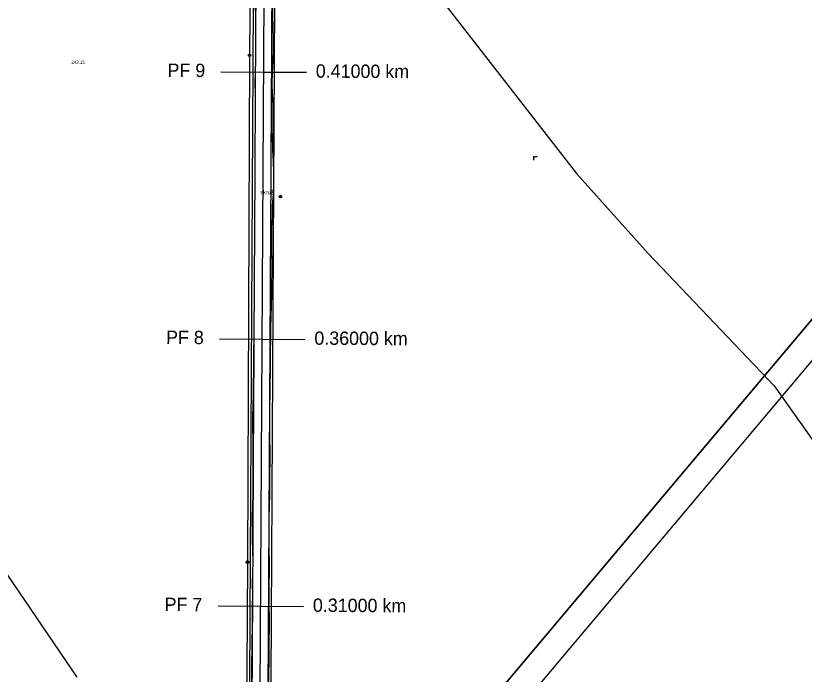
# Model space of a CAD drawing. Extents: x -555887 to -552101, y -1100251 to -1096546.
# Drawn here: x -554581.4 to -554433.8, y -1097394.3 to -1097271 of the extents above; entities that cross this region are included whole.
import ezdxf

# ---------------------------------------------------------------- set-up
doc = ezdxf.new("R2010")
doc.units = 0
for name, color, linetype in [('07_ELEKTRO', 7, 'Continuous'), ('PARCELY_cesty', 7, 'Continuous'), ('POLYGONY_SITUACE_PF', 7, 'Continuous'), ('POLYGONY_SITUACE_PF_POPISY', 7, 'Continuous'), ('POLYGONY_SITUACE_PO', 7, 'Continuous'), ('ram_VC2', 7, 'Continuous'), ('vrstevnice', 7, 'Continuous'), ('Výškopis', 7, 'Continuous'), ('ZSST', 7, 'Continuous')]:
    doc.layers.add(name, color=color, linetype=linetype)

msp = doc.modelspace()

# ---------------------------------------------------------------- linework, layer by layer
at = {"layer": '07_ELEKTRO'}
msp.add_lwpolyline([(-554536.82, -1097177.88), (-554537.6, -1097278.41), (-554538.02, -1097373.3), (-554538.57, -1097463.61), (-554539.13, -1097565.86), (-554539.54, -1097665.45), (-554540.25, -1097764.02), (-554540.7, -1097863.05), (-554541.19, -1097956), (-554541.54, -1098055.43), (-554541.8, -1098155.57), (-554542, -1098255.51), (-554542.34, -1098356.72), (-554542.76, -1098456.4)], dxfattribs=at)
at = {"layer": 'PARCELY_cesty'}
for points in [[(-554512.1, -1097673.16), (-554518.74, -1097666.22), (-554524.72, -1097658.67), (-554527.98, -1097653.27), (-554531.84, -1097644.51), (-554533.52, -1097638.42), (-554534.52, -1097632.14), (-554534.84, -1097625.74), (-554532.6, -1097210.77)], [(-554515.01, -1097675.92), (-554521.76, -1097668.85), (-554528.02, -1097660.96), (-554531.54, -1097655.12), (-554535.62, -1097645.85), (-554537.43, -1097639.27), (-554538.51, -1097632.56), (-554538.84, -1097625.83), (-554536.72, -1097234.2)]]:
    msp.add_lwpolyline(points, dxfattribs=at)
at = {"layer": 'POLYGONY_SITUACE_PF'}
for p, q in [((-554542.98, -1097281.49), (-554534.98, -1097281.54)), ((-554534.98, -1097281.54), (-554526.98, -1097281.58)), ((-554543.25, -1097331.49), (-554535.25, -1097331.54)), ((-554535.25, -1097331.54), (-554527.25, -1097331.58)), ((-554543.52, -1097381.49), (-554535.52, -1097381.53)), ((-554535.52, -1097381.53), (-554527.52, -1097381.58))]:
    msp.add_line(p, q, dxfattribs=at)
at = {"layer": 'POLYGONY_SITUACE_PO'}
for p, q in [((-554536.84, -1097625.79), (-554534.58, -1097207.13)), ((-554534.46, -1097462.79), (-554533.1, -1097212.13)), ((-554536.43, -1097271.11), (-554536.49, -1097269.03)), ((-554536.42, -1097271.11), (-554536.41, -1097269.03)), ((-554533.42, -1097271.13), (-554533.41, -1097269.04)), ((-554533.25, -1097271.13), (-554533.29, -1097269.05)), ((-554536.43, -1097273.19), (-554536.43, -1097271.11)), ((-554536.43, -1097273.19), (-554536.42, -1097271.11)), ((-554533.43, -1097273.21), (-554533.42, -1097271.13)), ((-554533.2, -1097273.21), (-554533.25, -1097271.13)), ((-554536.44, -1097275.28), (-554536.43, -1097273.19)), ((-554536.44, -1097275.28), (-554536.43, -1097273.19)), ((-554536.43, -1097273.19), (-554536.43, -1097273.19)), ((-554533.44, -1097275.29), (-554533.43, -1097273.21)), ((-554533.15, -1097275.3), (-554533.2, -1097273.21)), ((-554536.46, -1097277.36), (-554536.44, -1097275.28)), ((-554536.46, -1097277.36), (-554536.44, -1097275.28)), ((-554533.46, -1097277.38), (-554533.44, -1097275.29)), ((-554533.12, -1097277.38), (-554533.15, -1097275.3)), ((-554536.47, -1097279.44), (-554536.46, -1097277.36)), ((-554536.47, -1097279.44), (-554536.46, -1097277.36)), ((-554533.47, -1097279.46), (-554533.46, -1097277.38)), ((-554533.21, -1097279.46), (-554533.12, -1097277.38)), ((-554536.51, -1097281.53), (-554536.47, -1097279.44)), ((-554536.48, -1097281.53), (-554536.47, -1097279.44)), ((-554536.47, -1097279.44), (-554536.47, -1097279.44)), ((-554533.48, -1097281.54), (-554533.47, -1097279.46)), ((-554533.34, -1097281.54), (-554533.21, -1097279.46)), ((-554536.56, -1097283.61), (-554536.51, -1097281.53)), ((-554536.49, -1097283.61), (-554536.48, -1097281.53)), ((-554533.49, -1097283.63), (-554533.48, -1097281.54)), ((-554533.37, -1097283.63), (-554533.34, -1097281.54)), ((-554536.51, -1097285.69), (-554536.56, -1097283.61)), ((-554536.5, -1097285.69), (-554536.49, -1097283.61)), ((-554533.5, -1097285.71), (-554533.49, -1097283.63)), ((-554533.32, -1097285.71), (-554533.37, -1097283.63)), ((-554536.51, -1097287.78), (-554536.51, -1097285.69)), ((-554536.51, -1097287.78), (-554536.5, -1097285.69)), ((-554533.51, -1097287.79), (-554533.5, -1097285.71)), ((-554533.23, -1097287.8), (-554533.32, -1097285.71)), ((-554536.52, -1097289.86), (-554536.51, -1097287.78)), ((-554536.52, -1097289.86), (-554536.51, -1097287.78)), ((-554536.51, -1097287.78), (-554536.51, -1097287.78)), ((-554533.52, -1097289.88), (-554533.51, -1097287.79)), ((-554533.21, -1097289.88), (-554533.23, -1097287.8)), ((-554536.53, -1097291.94), (-554536.52, -1097289.86)), ((-554536.53, -1097291.94), (-554536.52, -1097289.86)), ((-554533.53, -1097291.96), (-554533.52, -1097289.88)), ((-554533.23, -1097291.96), (-554533.21, -1097289.88)), ((-554536.55, -1097294.03), (-554536.53, -1097291.94)), ((-554536.55, -1097294.03), (-554536.53, -1097291.94)), ((-554533.55, -1097294.04), (-554533.53, -1097291.96)), ((-554533.25, -1097294.05), (-554533.23, -1097291.96)), ((-554536.56, -1097296.11), (-554536.55, -1097294.03)), ((-554536.56, -1097296.11), (-554536.55, -1097294.03)), ((-554533.56, -1097296.13), (-554533.55, -1097294.04)), ((-554533.24, -1097296.13), (-554533.25, -1097294.05)), ((-554536.57, -1097298.19), (-554536.56, -1097296.11)), ((-554536.57, -1097298.19), (-554536.56, -1097296.11)), ((-554533.57, -1097298.21), (-554533.56, -1097296.13)), ((-554533.14, -1097298.21), (-554533.24, -1097296.13)), ((-554536.58, -1097300.28), (-554536.57, -1097298.19)), ((-554536.58, -1097300.28), (-554536.57, -1097298.19)), ((-554533.58, -1097300.29), (-554533.57, -1097298.21)), ((-554533.06, -1097300.3), (-554533.14, -1097298.21)), ((-554536.59, -1097302.36), (-554536.58, -1097300.28)), ((-554536.59, -1097302.36), (-554536.58, -1097300.28)), ((-554533.59, -1097302.38), (-554533.58, -1097300.29)), ((-554533.07, -1097302.38), (-554533.06, -1097300.3)), ((-554536.6, -1097304.44), (-554536.59, -1097302.36)), ((-554536.6, -1097304.44), (-554536.59, -1097302.36)), ((-554533.6, -1097304.46), (-554533.59, -1097302.38)), ((-554533.15, -1097304.46), (-554533.07, -1097302.38)), ((-554536.61, -1097306.53), (-554536.6, -1097304.44)), ((-554536.61, -1097306.53), (-554536.6, -1097304.44)), ((-554533.61, -1097306.54), (-554533.6, -1097304.46)), ((-554533.31, -1097306.55), (-554533.15, -1097304.46)), ((-554536.62, -1097308.61), (-554536.61, -1097306.53)), ((-554536.62, -1097308.61), (-554536.61, -1097306.53)), ((-554533.62, -1097308.63), (-554533.61, -1097306.54)), ((-554533.35, -1097308.63), (-554533.31, -1097306.55)), ((-554536.64, -1097310.69), (-554536.62, -1097308.61)), ((-554536.64, -1097310.69), (-554536.62, -1097308.61)), ((-554533.64, -1097310.71), (-554533.62, -1097308.63)), ((-554533.46, -1097310.71), (-554533.35, -1097308.63)), ((-554536.65, -1097312.78), (-554536.64, -1097310.69)), ((-554536.65, -1097312.78), (-554536.64, -1097310.69)), ((-554533.65, -1097312.79), (-554533.64, -1097310.71)), ((-554533.45, -1097312.79), (-554533.46, -1097310.71)), ((-554536.66, -1097314.86), (-554536.65, -1097312.78)), ((-554536.66, -1097314.86), (-554536.65, -1097312.78)), ((-554533.66, -1097314.88), (-554533.65, -1097312.79)), ((-554533.42, -1097314.88), (-554533.45, -1097312.79)), ((-554536.67, -1097316.94), (-554536.66, -1097314.86)), ((-554536.67, -1097316.94), (-554536.66, -1097314.86)), ((-554533.67, -1097316.96), (-554533.66, -1097314.88)), ((-554533.39, -1097316.96), (-554533.42, -1097314.88)), ((-554536.68, -1097319.03), (-554536.67, -1097316.94)), ((-554536.68, -1097319.03), (-554536.67, -1097316.94)), ((-554533.68, -1097319.04), (-554533.67, -1097316.96)), ((-554533.4, -1097319.05), (-554533.39, -1097316.96)), ((-554536.69, -1097321.11), (-554536.68, -1097319.03)), ((-554536.69, -1097321.11), (-554536.68, -1097319.03)), ((-554533.69, -1097321.13), (-554533.68, -1097319.04)), ((-554533.44, -1097321.13), (-554533.4, -1097319.05)), ((-554536.7, -1097323.19), (-554536.69, -1097321.11)), ((-554536.7, -1097323.19), (-554536.69, -1097321.11)), ((-554533.7, -1097323.21), (-554533.69, -1097321.13)), ((-554533.48, -1097323.21), (-554533.44, -1097321.13)), ((-554536.71, -1097325.28), (-554536.7, -1097323.19)), ((-554536.71, -1097325.28), (-554536.7, -1097323.19)), ((-554533.71, -1097325.29), (-554533.7, -1097323.21)), ((-554533.51, -1097325.29), (-554533.48, -1097323.21)), ((-554536.73, -1097327.36), (-554536.71, -1097325.28)), ((-554536.73, -1097327.36), (-554536.71, -1097325.28)), ((-554533.73, -1097327.38), (-554533.71, -1097325.29)), ((-554533.58, -1097327.38), (-554533.51, -1097325.29)), ((-554536.76, -1097329.44), (-554536.73, -1097327.36)), ((-554536.74, -1097329.44), (-554536.73, -1097327.36)), ((-554536.73, -1097327.36), (-554536.73, -1097327.36)), ((-554533.74, -1097329.46), (-554533.73, -1097327.38)), ((-554533.63, -1097329.46), (-554533.58, -1097327.38)), ((-554536.78, -1097331.53), (-554536.76, -1097329.44)), ((-554536.75, -1097331.53), (-554536.74, -1097329.44)), ((-554533.75, -1097331.54), (-554533.74, -1097329.46)), ((-554533.65, -1097331.54), (-554533.63, -1097329.46)), ((-554536.8, -1097333.61), (-554536.78, -1097331.53)), ((-554536.76, -1097333.61), (-554536.75, -1097331.53)), ((-554533.76, -1097333.63), (-554533.75, -1097331.54)), ((-554533.67, -1097333.63), (-554533.65, -1097331.54)), ((-554536.81, -1097335.69), (-554536.8, -1097333.61)), ((-554536.77, -1097335.69), (-554536.76, -1097333.61)), ((-554533.77, -1097335.71), (-554533.76, -1097333.63)), ((-554533.69, -1097335.71), (-554533.67, -1097333.63)), ((-554536.83, -1097337.78), (-554536.81, -1097335.69)), ((-554536.78, -1097337.78), (-554536.77, -1097335.69)), ((-554533.78, -1097337.79), (-554533.77, -1097335.71)), ((-554533.7, -1097337.79), (-554533.69, -1097335.71)), ((-554536.87, -1097339.86), (-554536.83, -1097337.78)), ((-554536.79, -1097339.86), (-554536.78, -1097337.78)), ((-554533.79, -1097339.88), (-554533.78, -1097337.79)), ((-554533.74, -1097339.88), (-554533.7, -1097337.79)), ((-554536.91, -1097341.94), (-554536.87, -1097339.86)), ((-554536.81, -1097341.94), (-554536.79, -1097339.86)), ((-554533.81, -1097341.96), (-554533.79, -1097339.88)), ((-554533.78, -1097341.96), (-554533.74, -1097339.88)), ((-554536.96, -1097344.03), (-554536.91, -1097341.94)), ((-554536.82, -1097344.03), (-554536.81, -1097341.94)), ((-554533.82, -1097344.04), (-554533.81, -1097341.96)), ((-554533.81, -1097344.04), (-554533.78, -1097341.96)), ((-554537.01, -1097346.11), (-554536.96, -1097344.03)), ((-554536.83, -1097346.11), (-554536.82, -1097344.03)), ((-554533.83, -1097346.13), (-554533.82, -1097344.04)), ((-554533.83, -1097346.13), (-554533.81, -1097344.04)), ((-554537, -1097348.19), (-554537.01, -1097346.11)), ((-554536.84, -1097348.19), (-554536.83, -1097346.11)), ((-554533.84, -1097348.21), (-554533.83, -1097346.13)), ((-554533.83, -1097348.21), (-554533.83, -1097346.13)), ((-554533.83, -1097346.13), (-554533.83, -1097346.13)), ((-554533.83, -1097346.13), (-554533.83, -1097346.13)), ((-554536.97, -1097350.28), (-554537, -1097348.19)), ((-554536.85, -1097350.28), (-554536.84, -1097348.19)), ((-554533.85, -1097350.29), (-554533.84, -1097348.21)), ((-554533.81, -1097350.29), (-554533.83, -1097348.21)), ((-554536.95, -1097352.36), (-554536.97, -1097350.28)), ((-554536.86, -1097352.36), (-554536.85, -1097350.28)), ((-554533.86, -1097352.38), (-554533.85, -1097350.29)), ((-554533.79, -1097352.38), (-554533.81, -1097350.29)), ((-554536.95, -1097354.44), (-554536.95, -1097352.36)), ((-554536.87, -1097354.44), (-554536.86, -1097352.36)), ((-554533.87, -1097354.46), (-554533.86, -1097352.38)), ((-554533.79, -1097354.46), (-554533.79, -1097352.38)), ((-554536.95, -1097356.53), (-554536.95, -1097354.44)), ((-554536.88, -1097356.53), (-554536.87, -1097354.44)), ((-554533.88, -1097356.54), (-554533.87, -1097354.46)), ((-554533.8, -1097356.54), (-554533.79, -1097354.46)), ((-554536.95, -1097358.61), (-554536.95, -1097356.53)), ((-554536.9, -1097358.61), (-554536.88, -1097356.53)), ((-554533.9, -1097358.63), (-554533.88, -1097356.54)), ((-554533.8, -1097358.63), (-554533.8, -1097356.54)), ((-554536.95, -1097360.69), (-554536.95, -1097358.61)), ((-554536.91, -1097360.69), (-554536.9, -1097358.61)), ((-554533.91, -1097360.71), (-554533.9, -1097358.63)), ((-554533.8, -1097360.71), (-554533.8, -1097358.63)), ((-554537, -1097362.78), (-554536.95, -1097360.69)), ((-554536.92, -1097362.78), (-554536.91, -1097360.69)), ((-554533.92, -1097362.79), (-554533.91, -1097360.71)), ((-554533.86, -1097362.79), (-554533.8, -1097360.71)), ((-554537.04, -1097364.86), (-554537, -1097362.78)), ((-554536.93, -1097364.86), (-554536.92, -1097362.78)), ((-554533.93, -1097364.88), (-554533.92, -1097362.79)), ((-554533.93, -1097364.88), (-554533.86, -1097362.79)), ((-554537.06, -1097366.94), (-554537.04, -1097364.86)), ((-554536.94, -1097366.94), (-554536.93, -1097364.86)), ((-554533.94, -1097366.96), (-554533.93, -1097364.88)), ((-554533.94, -1097366.96), (-554533.93, -1097364.88)), ((-554537.06, -1097369.03), (-554537.06, -1097366.94)), ((-554536.95, -1097369.03), (-554536.94, -1097366.94)), ((-554533.95, -1097369.04), (-554533.94, -1097366.96)), ((-554533.95, -1097369.04), (-554533.94, -1097366.96)), ((-554533.94, -1097366.96), (-554533.94, -1097366.96)), ((-554536.98, -1097371.11), (-554537.06, -1097369.03)), ((-554536.96, -1097371.11), (-554536.95, -1097369.03)), ((-554533.96, -1097371.13), (-554533.95, -1097369.04)), ((-554533.92, -1097371.13), (-554533.95, -1097369.04)), ((-554533.95, -1097369.04), (-554533.95, -1097369.04)), ((-554536.97, -1097373.19), (-554536.98, -1097371.11)), ((-554536.97, -1097373.19), (-554536.96, -1097371.11)), ((-554533.97, -1097373.21), (-554533.96, -1097371.13)), ((-554533.89, -1097373.21), (-554533.92, -1097371.13)), ((-554536.99, -1097375.28), (-554536.97, -1097373.19)), ((-554536.99, -1097375.28), (-554536.97, -1097373.19)), ((-554536.97, -1097373.19), (-554536.97, -1097373.19)), ((-554533.99, -1097375.29), (-554533.97, -1097373.21)), ((-554533.89, -1097375.29), (-554533.89, -1097373.21)), ((-554537.04, -1097377.36), (-554536.99, -1097375.28)), ((-554537, -1097377.36), (-554536.99, -1097375.28)), ((-554536.99, -1097375.28), (-554536.99, -1097375.28)), ((-554534, -1097377.38), (-554533.99, -1097375.29)), ((-554533.95, -1097377.38), (-554533.89, -1097375.29)), ((-554537.03, -1097379.44), (-554537.04, -1097377.36)), ((-554537.01, -1097379.44), (-554537, -1097377.36)), ((-554534.01, -1097379.46), (-554534, -1097377.38)), ((-554533.93, -1097379.46), (-554533.95, -1097377.38)), ((-554537.04, -1097381.53), (-554537.03, -1097379.44)), ((-554537.02, -1097381.53), (-554537.01, -1097379.44)), ((-554534.02, -1097381.54), (-554534.01, -1097379.46)), ((-554533.92, -1097381.54), (-554533.93, -1097379.46)), ((-554537.05, -1097383.61), (-554537.04, -1097381.53)), ((-554537.03, -1097383.61), (-554537.02, -1097381.53)), ((-554534.03, -1097383.63), (-554534.02, -1097381.54)), ((-554533.91, -1097383.63), (-554533.92, -1097381.54)), ((-554537.07, -1097385.69), (-554537.05, -1097383.61)), ((-554537.04, -1097385.69), (-554537.03, -1097383.61)), ((-554534.04, -1097385.71), (-554534.03, -1097383.63)), ((-554533.91, -1097385.71), (-554533.91, -1097383.63)), ((-554537.1, -1097387.78), (-554537.07, -1097385.69)), ((-554537.05, -1097387.78), (-554537.04, -1097385.69)), ((-554534.05, -1097387.79), (-554534.04, -1097385.71)), ((-554533.93, -1097387.79), (-554533.91, -1097385.71)), ((-554537.13, -1097389.86), (-554537.1, -1097387.78)), ((-554537.06, -1097389.86), (-554537.05, -1097387.78)), ((-554534.06, -1097389.88), (-554534.05, -1097387.79)), ((-554533.95, -1097389.88), (-554533.93, -1097387.79)), ((-554537.17, -1097391.94), (-554537.13, -1097389.86)), ((-554537.08, -1097391.94), (-554537.06, -1097389.86)), ((-554534.08, -1097391.96), (-554534.06, -1097389.88)), ((-554533.98, -1097391.96), (-554533.95, -1097389.88)), ((-554537.19, -1097394.03), (-554537.17, -1097391.94)), ((-554537.09, -1097394.03), (-554537.08, -1097391.94)), ((-554534.09, -1097394.04), (-554534.08, -1097391.96)), ((-554534.01, -1097394.04), (-554533.98, -1097391.96)), ((-554537.21, -1097396.11), (-554537.19, -1097394.03)), ((-554537.1, -1097396.11), (-554537.09, -1097394.03)), ((-554534.1, -1097396.13), (-554534.09, -1097394.04)), ((-554534.03, -1097396.13), (-554534.01, -1097394.04))]:
    msp.add_line(p, q, dxfattribs=at)
at = {"layer": 'ram_VC2'}
for points in [[(-554114.88, -1096958.27), (-554342.13, -1096767.04), (-555018.18, -1097570.44), (-554790.93, -1097761.67)], [(-554121.93, -1096958.88), (-554341.52, -1096774.09), (-555011.14, -1097569.84), (-554791.54, -1097754.63)]]:
    msp.add_lwpolyline(points, close=True, dxfattribs=at)
for points in [[(-554114.88, -1096958.27), (-554342.13, -1096767.04), (-555018.18, -1097570.44), (-554790.93, -1097761.67), (-554114.88, -1096958.27)], [(-554791.54, -1097754.63), (-555011.14, -1097569.84), (-554341.52, -1096774.09), (-554121.93, -1096958.88), (-554791.54, -1097754.63)]]:
    msp.add_lwpolyline(points, dxfattribs=at)
at = {"layer": 'vrstevnice'}
for points in [[(-554590.89, -1097147.72), (-554577.5, -1097156.63), (-554565.32, -1097170.42), (-554541.77, -1097212.17), (-554522.69, -1097240.95), (-554476.41, -1097300.54), (-554463.02, -1097315.53), (-554439.47, -1097340.26), (-554429.73, -1097354.04)], [(-554569.86, -1097394.82), (-554589.52, -1097366)]]:
    msp.add_lwpolyline(points, dxfattribs=at)
at = {"layer": 'ZSST'}
for points in [[(-554536.82, -1097177.88), (-554537.6, -1097278.41), (-554538.02, -1097373.3), (-554538.57, -1097463.61), (-554539.13, -1097565.86), (-554539.54, -1097665.45), (-554540.25, -1097764.02), (-554540.7, -1097863.05)], [(-554484.4, -1097298.04), (-554484.4, -1097297.31)], [(-554484.4, -1097297.55), (-554484.3, -1097297.45), (-554484.2, -1097297.39), (-554484.04, -1097297.34), (-554483.89, -1097297.32), (-554483.73, -1097297.31)]]:
    msp.add_lwpolyline(points, dxfattribs=at)
for centre, radius in [((-554537.6, -1097278.41), 0.25), ((-554537.6, -1097278.41), 0.158), ((-554537.6, -1097278.41), 0.05), ((-554531.85, -1097304.86), 0.25), ((-554531.85, -1097304.86), 0.05), ((-554538.02, -1097373.3), 0.25), ((-554538.02, -1097373.3), 0.158), ((-554538.02, -1097373.3), 0.05)]:
    msp.add_circle(centre, radius, dxfattribs=at)

# ---------------------------------------------------------------- texts
at = {"layer": 'POLYGONY_SITUACE_PF_POPISY'}
for s, p in [('PF 9', (-554552.98, -1097282.44)), ('0.41000 km', (-554525.23, -1097282.59)), ('PF 8', (-554553.25, -1097332.44)), ('0.36000 km', (-554525.5, -1097332.59)), ('PF 7', (-554553.52, -1097382.44)), ('0.31000 km', (-554525.77, -1097382.59))]:
    msp.add_text(s, height=2.5, rotation=359.6899, dxfattribs=at).set_placement(p)
at = {"layer": 'Výškopis'}
msp.add_text('243.15', height=0.6, dxfattribs=at).set_placement((-554570.98, -1097280))
at = {"layer": 'ZSST'}
msp.add_text('skruž', height=0.75, dxfattribs=at).set_placement((-554535.6, -1097304.42))

doc.saveas('drawing.dxf')
